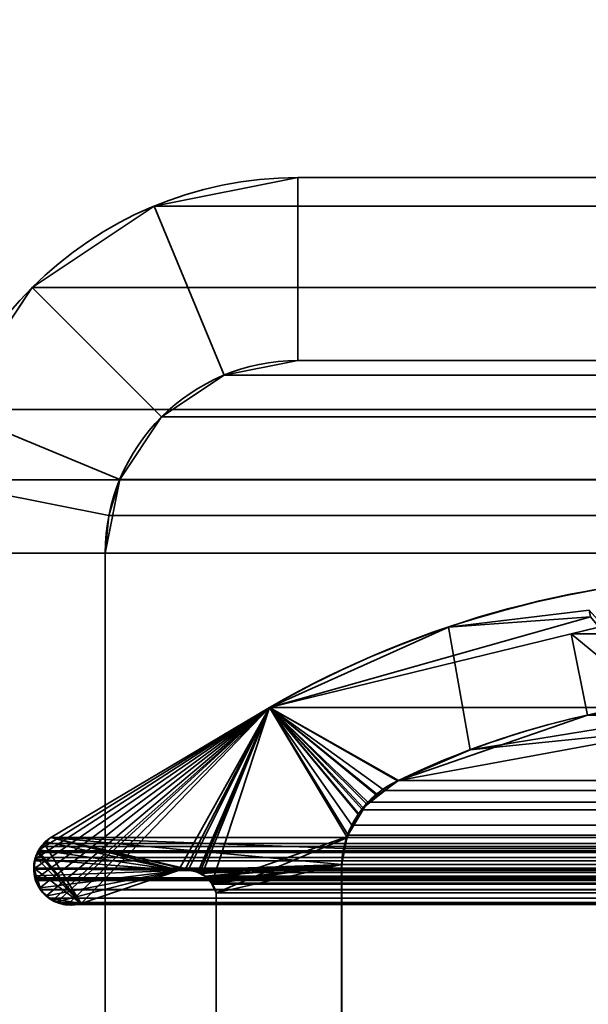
# Model space of a CAD drawing. Header units: millimetres. Extents: x -603 to 3703, y -115 to 193.
# Tile 485 of 656: x 2486.3 to 2490.96, y 10.72 to 18.8. Entities that reach past the tile are written whole.
import ezdxf

# ---------------------------------------------------------------- set-up
doc = ezdxf.new("R2010")
doc.units = ezdxf.units.MM
doc.layers.add('151', color=7, linetype='Continuous', true_color=0xffffff)

# ---------------------------------------------------------------- blocks, each defined once
blk = doc.blocks.new('UG_SURFACE_003')
at = {"layer": '151', "color": 252, "linetype": 'Continuous', "lineweight": 35}
for points in [[(3703.0001, -18, 2212.25), (3703.0001, 174.4, 2212.25), (2296.9999, 174.4, 2212.25), (2296.9999, -18, 2212.25)], [(2447, -18, 2062.2499), (2447, 174.4, 2062.2499), (3553, 174.4, 2062.2499), (3553, -18, 2062.2499)]]:
    blk.add_3dface(points, dxfattribs=at)
blk = doc.blocks.new('UG_SURFACE_162')
at = {"layer": '151', "color": 7, "linetype": 'Continuous', "lineweight": 35}
for points in [[(2488.348, 13.1555, -7.75), (2488.348, 13.1555, 2018.9021), (2490.978, 13.897, 2016.2721)], [(2490.978, 13.897, 2016.2721), (2489.8143, 13.8135, -7.75), (2488.348, 13.1555, -7.75)], [(2490.978, 13.897, 2016.2721), (2488.348, 13.1555, 2018.9021), (2489.4049, 12.5565, 2017.8449), (2491.7383, 12.9862, 2015.5118)], [(2490.978, 13.897, 2016.2721), (2490.967, 13.9521, -7.75), (2489.8143, 13.8135, -7.75)], [(2491.7376, 13.0907, -7.75), (2489.9905, 12.8066, -7.75), (2489.8143, 13.8135, -7.75), (2490.967, 13.9521, -7.75)], [(2488.348, 13.1555, -7.75), (2489.8143, 13.8135, -7.75), (2489.9905, 12.8066, -7.75), (2489.4049, 12.5565, -7.75)], [(2488.348, 13.1555, 2018.9021), (2486.4151, 11.8302, 2020.8347), (2486.4147, 11.8249, 2020.8354), (2486.428, 11.7445, 2020.822)], [(2486.4252, 11.9111, 2020.8249), (2486.4242, 11.9091, 2020.8259), (2486.4151, 11.8302, 2020.8347), (2488.348, 13.1555, 2018.9021)], [(2488.348, 13.1555, 2018.9021), (2486.4602, 11.9877, 2020.7899), (2486.4252, 11.9111, 2020.8249)], [(2486.428, 11.7445, 2020.822), (2486.4635, 11.6737, 2020.7865), (2488.348, 13.1555, 2018.9021)], [(2486.4602, 11.9877, 2020.7899), (2488.348, 13.1555, 2018.9021), (2486.5556, 12.0875, 2020.6945), (2486.5167, 12.0506, 2020.7331)], [(2488.348, 13.1555, 2018.9021), (2486.4635, 11.6737, 2020.7865), (2486.4712, 11.6585, 2020.7787), (2486.5215, 11.6138, 2020.7283)], [(2488.348, 13.1555, 2018.9021), (2486.5215, 11.6138, 2020.7283), (2486.5675, 11.573, 2020.6826)], [(2486.5556, 12.0875, 2020.6945), (2488.348, 13.1555, 2018.9021), (2488.348, 13.1555, -7.75), (2486.5556, 12.0875, -7.75)], [(2489.0862, 12.2703, -7.75), (2488.9793, 12.0884, -7.75), (2486.5556, 12.0875, -7.75), (2488.348, 13.1555, -7.75)], [(2486.5675, 11.573, 2020.6826), (2486.5983, 11.558, 2020.6518), (2486.603, 11.5573, 2020.6468), (2488.348, 13.1555, 2018.9021)], [(2488.348, 13.1555, 2018.9021), (2486.603, 11.5573, 2020.6468), (2486.7005, 11.5442, 2020.5495)], [(2488.348, 13.1555, 2018.9021), (2486.7005, 11.5442, 2020.5495), (2486.7523, 11.5372, 2020.4978), (2486.8028, 11.5484, 2020.447)], [(2486.8028, 11.5484, 2020.447), (2487.6003, 11.8171, 2019.6495), (2488.348, 13.1555, 2018.9021)], [(2487.6003, 11.8171, 2019.6495), (2487.6561, 11.826, 2019.594), (2488.348, 13.1555, 2018.9021)], [(2488.348, 13.1555, 2018.9021), (2487.6561, 11.826, 2019.594), (2487.6809, 11.8207, 2019.5692)], [(2488.348, 13.1555, 2018.9021), (2487.6809, 11.8207, 2019.5692), (2487.7603, 11.8037, 2019.4895)], [(2487.7603, 11.8037, 2019.4895), (2487.7775, 11.8, 2019.4726), (2488.348, 13.1555, 2018.9021)], [(2488.348, 13.1555, 2018.9021), (2487.7775, 11.8, 2019.4726), (2487.7958, 11.7898, 2019.4542)], [(2487.7958, 11.7898, 2019.4542), (2487.8263, 11.7604, 2019.4237), (2487.874, 11.7145, 2019.3758), (2488.348, 13.1555, 2018.9021)], [(2488.9815, 12.0946, 2018.2683), (2488.348, 13.1555, 2018.9021), (2487.874, 11.7145, 2019.3758), (2487.8774, 11.7075, 2019.3727)], [(2488.348, 13.1555, -7.75), (2489.4049, 12.5565, -7.75), (2489.2371, 12.4344, -7.75)], [(2488.348, 13.1555, -7.75), (2489.1415, 12.3646, -7.75), (2489.0862, 12.2703, -7.75)], [(2489.2371, 12.4344, -7.75), (2489.1415, 12.3646, -7.75), (2488.348, 13.1555, -7.75)], [(2488.348, 13.1555, 2018.9021), (2489.3951, 12.552, 2017.8549), (2489.4049, 12.5565, 2017.8449)], [(2488.348, 13.1555, 2018.9021), (2489.114, 12.3326, 2018.136), (2489.2356, 12.4275, 2018.0144)], [(2489.2356, 12.4275, 2018.0144), (2489.3951, 12.552, 2017.8549), (2488.348, 13.1555, 2018.9021)], [(2488.348, 13.1555, 2018.9021), (2488.9815, 12.0946, 2018.2683), (2489.0797, 12.2708, 2018.1704)], [(2489.0797, 12.2708, 2018.1704), (2489.114, 12.3326, 2018.136), (2488.348, 13.1555, 2018.9021)], [(2489.9905, 12.8066, -7.75), (2491.7376, 13.0907, -7.75), (2491.7383, 12.9862, 2015.5118)], [(2491.7383, 12.9862, 2015.5118), (2489.4049, 12.5565, 2017.8449), (2489.9905, 12.8066, -7.75)], [(2489.4049, 12.5565, 2017.8449), (2489.4049, 12.5565, -7.75), (2489.9905, 12.8066, -7.75)], [(2489.3951, 12.552, 2017.8549), (2489.2356, 12.4275, 2018.0144), (2489.2371, 12.4344, -7.75)], [(2489.2371, 12.4344, -7.75), (2489.4049, 12.5565, -7.75), (2489.4049, 12.5565, 2017.8449)], [(2489.4049, 12.5565, 2017.8449), (2489.3951, 12.552, 2017.8549), (2489.2371, 12.4344, -7.75)], [(2489.0862, 12.2703, -7.75), (2489.1415, 12.3646, -7.75), (2489.114, 12.3326, 2018.136)], [(2489.2356, 12.4275, 2018.0144), (2489.114, 12.3326, 2018.136), (2489.1415, 12.3646, -7.75)], [(2489.1415, 12.3646, -7.75), (2489.2371, 12.4344, -7.75), (2489.2356, 12.4275, 2018.0144)], [(2489.114, 12.3326, 2018.136), (2489.0797, 12.2708, 2018.1704), (2489.0862, 12.2703, -7.75)], [(2488.9791, 12.086, -7.75), (2488.9793, 12.0884, -7.75), (2489.0797, 12.2708, 2018.1704)], [(2489.0797, 12.2708, 2018.1704), (2488.9815, 12.0946, 2018.2683), (2488.9791, 12.086, -7.75)], [(2488.9793, 12.0884, -7.75), (2489.0862, 12.2703, -7.75), (2489.0797, 12.2708, 2018.1704)], [(2486.5167, 12.0506, 2020.7331), (2486.4674, 12.0036, 2020.7827), (2486.4602, 11.9877, 2020.7899)], [(2487.6003, 11.8171, -7.75), (2486.4607, 11.9883, -7.75), (2486.4669, 12.0027, -7.75), (2486.5184, 12.052, -7.75)], [(2486.5167, 12.0506, 2020.7331), (2486.5184, 12.052, -7.75), (2486.4669, 12.0027, -7.75)], [(2486.4669, 12.0027, -7.75), (2486.4674, 12.0036, 2020.7827), (2486.5167, 12.0506, 2020.7331)], [(2486.5184, 12.052, -7.75), (2486.5167, 12.0506, 2020.7331), (2486.5556, 12.0875, 2020.6945)], [(2486.5556, 12.0875, 2020.6945), (2486.5556, 12.0875, -7.75), (2486.5184, 12.052, -7.75)], [(2486.5184, 12.052, -7.75), (2486.5556, 12.0875, -7.75), (2487.6003, 11.8171, -7.75)], [(2486.5556, 12.0875, -7.75), (2488.9793, 12.0884, -7.75), (2488.9791, 12.086, -7.75)], [(2486.5556, 12.0875, -7.75), (2487.704, 11.8235, -7.75), (2487.6816, 11.8221, -7.75)], [(2486.5556, 12.0875, -7.75), (2488.9386, 11.8663, -7.75), (2487.704, 11.8235, -7.75)], [(2487.6816, 11.8221, -7.75), (2487.6003, 11.8171, -7.75), (2486.5556, 12.0875, -7.75)], [(2488.9791, 12.086, -7.75), (2488.9386, 11.8663, -7.75), (2486.5556, 12.0875, -7.75)], [(2487.8774, 11.7075, 2019.3727), (2487.9112, 11.6334, 2019.3388), (2488.9798, 12.0856, 2018.27), (2488.9815, 12.0946, 2018.2683)], [(2488.9386, 11.8663, 2018.3115), (2488.9798, 12.0856, 2018.27), (2487.9112, 11.6334, 2019.3388)], [(2488.9386, 11.8663, -7.75), (2488.9791, 12.086, -7.75), (2488.9798, 12.0856, 2018.27)], [(2488.9798, 12.0856, 2018.27), (2488.9386, 11.8663, 2018.3115), (2488.9386, 11.8663, -7.75)], [(2488.9815, 12.0946, 2018.2683), (2488.9798, 12.0856, 2018.27), (2488.9791, 12.086, -7.75)], [(2486.428, 11.9101, -7.75), (2486.4252, 11.9111, 2020.8249), (2486.4602, 11.9877, 2020.7899)], [(2486.4602, 11.9877, 2020.7899), (2486.4607, 11.9883, -7.75), (2486.428, 11.9101, -7.75)], [(2486.428, 11.9101, -7.75), (2486.4607, 11.9883, -7.75), (2487.6003, 11.8171, -7.75)], [(2486.4607, 11.9883, -7.75), (2486.4602, 11.9877, 2020.7899), (2486.4674, 12.0036, 2020.7827)], [(2486.4674, 12.0036, 2020.7827), (2486.4669, 12.0027, -7.75), (2486.4607, 11.9883, -7.75)], [(2486.4204, 11.8303, -7.75), (2486.4151, 11.8302, 2020.8347), (2486.4242, 11.9091, 2020.8259)], [(2486.4202, 11.8916, -7.75), (2486.4242, 11.9091, 2020.8259), (2486.4252, 11.9111, 2020.8249)], [(2486.4252, 11.9111, 2020.8249), (2486.428, 11.9101, -7.75), (2486.4202, 11.8916, -7.75)], [(2486.4204, 11.8303, -7.75), (2486.4202, 11.8916, -7.75), (2486.428, 11.9101, -7.75), (2487.6003, 11.8171, -7.75)], [(2486.4242, 11.9091, 2020.8259), (2486.4202, 11.8916, -7.75), (2486.4204, 11.8303, -7.75)], [(2486.428, 11.7445, 2020.822), (2486.4147, 11.8249, 2020.8354), (2486.4204, 11.8303, -7.75)], [(2486.4147, 11.8249, 2020.8354), (2486.4151, 11.8302, 2020.8347), (2486.4204, 11.8303, -7.75)], [(2486.4204, 11.8303, -7.75), (2486.4204, 11.7742, -7.75), (2486.428, 11.7445, 2020.822)], [(2486.4204, 11.7742, -7.75), (2486.4204, 11.8303, -7.75), (2487.6003, 11.8171, -7.75)], [(2487.6003, 11.8171, -7.75), (2486.4671, 11.675, -7.75), (2486.428, 11.7445, -7.75), (2486.4204, 11.7742, -7.75)], [(2487.6003, 11.8171, -7.75), (2486.5215, 11.6109, -7.75), (2486.4888, 11.6366, -7.75), (2486.4671, 11.675, -7.75)], [(2486.6042, 11.5606, -7.75), (2486.5749, 11.5689, -7.75), (2486.5215, 11.6109, -7.75), (2487.6003, 11.8171, -7.75)], [(2486.6042, 11.5606, -7.75), (2487.6003, 11.8171, -7.75), (2486.8028, 11.5484, -7.75), (2486.6998, 11.5363, -7.75)], [(2487.6003, 11.8171, 2019.6495), (2486.8028, 11.5484, 2020.447), (2486.8028, 11.5484, -7.75), (2487.6003, 11.8171, -7.75)], [(2487.6809, 11.8207, 2019.5692), (2487.6561, 11.826, 2019.594), (2487.6003, 11.8171, -7.75)], [(2487.6561, 11.826, 2019.594), (2487.6003, 11.8171, 2019.6495), (2487.6003, 11.8171, -7.75)], [(2487.6003, 11.8171, -7.75), (2487.6816, 11.8221, -7.75), (2487.6809, 11.8207, 2019.5692)], [(2487.6809, 11.8207, 2019.5692), (2487.6816, 11.8221, -7.75), (2487.704, 11.8235, -7.75)], [(2487.7603, 11.8037, 2019.4895), (2487.6809, 11.8207, 2019.5692), (2487.704, 11.8235, -7.75)], [(2487.7594, 11.8038, -7.75), (2487.704, 11.8235, -7.75), (2488.9386, 11.8663, -7.75)], [(2487.704, 11.8235, -7.75), (2487.7594, 11.8038, -7.75), (2487.7603, 11.8037, 2019.4895)], [(2488.9386, 11.8663, -7.75), (2487.7913, 11.7925, -7.75), (2487.7594, 11.8038, -7.75)], [(2487.7958, 11.7898, 2019.4542), (2487.7594, 11.8038, -7.75), (2487.7913, 11.7925, -7.75)], [(2487.7958, 11.7898, 2019.4542), (2487.7775, 11.8, 2019.4726), (2487.7594, 11.8038, -7.75)], [(2487.7775, 11.8, 2019.4726), (2487.7603, 11.8037, 2019.4895), (2487.7594, 11.8038, -7.75)], [(2487.8254, 11.7618, -7.75), (2487.7913, 11.7925, -7.75), (2488.9386, 11.8663, -7.75)], [(2487.7913, 11.7925, -7.75), (2487.8254, 11.7618, -7.75), (2487.8263, 11.7604, 2019.4237)], [(2487.8263, 11.7604, 2019.4237), (2487.7958, 11.7898, 2019.4542), (2487.7913, 11.7925, -7.75)], [(2488.9386, 11.8663, -7.75), (2487.8674, 11.724, -7.75), (2487.8254, 11.7618, -7.75)], [(2488.9386, 11.8663, -7.75), (2487.9112, 11.6334, -7.75), (2487.8757, 11.7071, -7.75), (2487.8674, 11.724, -7.75)], [(2488.9386, 11.8663, -7.75), (2488.9386, 6.7187, -7.75), (2487.9112, 7.3541, -7.75), (2487.9112, 11.6334, -7.75)], [(2488.9386, 6.7187, 2018.3115), (2488.9386, 11.8663, 2018.3115), (2487.9112, 11.6334, 2019.3388), (2487.9112, 7.3541, 2019.3388)], [(2488.9386, 6.7187, -7.75), (2488.9386, 11.8663, -7.75), (2488.9386, 11.8663, 2018.3115), (2488.9386, 6.7187, 2018.3115)], [(2486.4204, 11.7742, -7.75), (2486.428, 11.7445, -7.75), (2486.428, 11.7445, 2020.822)], [(2486.428, 11.7445, -7.75), (2486.4671, 11.675, -7.75), (2486.4635, 11.6737, 2020.7865)], [(2486.4635, 11.6737, 2020.7865), (2486.428, 11.7445, 2020.822), (2486.428, 11.7445, -7.75)], [(2487.874, 11.7145, 2019.3758), (2487.8254, 11.7618, -7.75), (2487.8674, 11.724, -7.75)], [(2487.874, 11.7145, 2019.3758), (2487.8263, 11.7604, 2019.4237), (2487.8254, 11.7618, -7.75)], [(2487.8674, 11.724, -7.75), (2487.8757, 11.7071, -7.75), (2487.8774, 11.7075, 2019.3727)], [(2487.8774, 11.7075, 2019.3727), (2487.874, 11.7145, 2019.3758), (2487.8674, 11.724, -7.75)], [(2486.4712, 11.6585, 2020.7787), (2486.4635, 11.6737, 2020.7865), (2486.4671, 11.675, -7.75)], [(2486.4671, 11.675, -7.75), (2486.4888, 11.6366, -7.75), (2486.4712, 11.6585, 2020.7787)], [(2486.5215, 11.6138, 2020.7283), (2486.4712, 11.6585, 2020.7787), (2486.4888, 11.6366, -7.75)], [(2486.4888, 11.6366, -7.75), (2486.5215, 11.6109, -7.75), (2486.5215, 11.6138, 2020.7283)], [(2487.9112, 11.6334, 2019.3388), (2487.8774, 11.7075, 2019.3727), (2487.8757, 11.7071, -7.75)], [(2487.8757, 11.7071, -7.75), (2487.9112, 11.6334, -7.75), (2487.9112, 11.6334, 2019.3388)], [(2487.9112, 7.3541, 2019.3388), (2487.9112, 11.6334, 2019.3388), (2487.9112, 11.6334, -7.75), (2487.9112, 7.3541, -7.75)], [(2486.5675, 11.573, 2020.6826), (2486.5215, 11.6138, 2020.7283), (2486.5215, 11.6109, -7.75)], [(2486.5215, 11.6109, -7.75), (2486.5749, 11.5689, -7.75), (2486.5675, 11.573, 2020.6826)], [(2486.5983, 11.558, 2020.6518), (2486.5675, 11.573, 2020.6826), (2486.5749, 11.5689, -7.75)], [(2486.5749, 11.5689, -7.75), (2486.6042, 11.5606, -7.75), (2486.603, 11.5573, 2020.6468)], [(2486.603, 11.5573, 2020.6468), (2486.5983, 11.558, 2020.6518), (2486.5749, 11.5689, -7.75)], [(2486.7005, 11.5442, 2020.5495), (2486.603, 11.5573, 2020.6468), (2486.6042, 11.5606, -7.75)], [(2486.6042, 11.5606, -7.75), (2486.6929, 11.5355, -7.75), (2486.7005, 11.5442, 2020.5495)], [(2486.6998, 11.5363, -7.75), (2486.6929, 11.5355, -7.75), (2486.6042, 11.5606, -7.75)], [(2486.6998, 11.5363, -7.75), (2486.8028, 11.5484, -7.75), (2486.8028, 11.5484, 2020.447)], [(2486.8028, 11.5484, 2020.447), (2486.7523, 11.5372, 2020.4978), (2486.6998, 11.5363, -7.75)], [(2486.6929, 11.5355, -7.75), (2486.6998, 11.5363, -7.75), (2486.7005, 11.5442, 2020.5495)], [(2486.7523, 11.5372, 2020.4978), (2486.7005, 11.5442, 2020.5495), (2486.6998, 11.5363, -7.75)]]:
    blk.add_3dface(points, dxfattribs=at)
blk = doc.blocks.new('UG_SURFACE_163')
at = {"layer": '151', "color": 7, "linetype": 'Continuous', "lineweight": 35}
for points in [[(2490.819, 13.7578, 2016.4311), (2492.7814, 14.2362, 2014.4687), (2492.4994, 13.2561, 2014.7505), (2491.5509, 13.1549, 2015.6991)], [(2490.819, 13.7578, 2016.4311), (3509.1968, 13.8666, 2016.4468), (3507.2186, 14.2362, 2014.4687)], [(2492.7814, 14.2362, 2014.4687), (2490.819, 13.7578, 2016.4311), (3507.2186, 14.2362, 2014.4687)], [(2488.348, 13.1555, 2018.9021), (3510.85, 13.5578, 2018.1), (3509.1968, 13.8666, 2016.4468)], [(3509.1968, 13.8666, 2016.4468), (2490.819, 13.7578, 2016.4311), (2488.348, 13.1555, 2018.9021)], [(2490.9525, 13.0911, 2016.2973), (2489.4049, 12.5565, 2017.8449), (2488.348, 13.1555, 2018.9021), (2490.819, 13.7578, 2016.4311)], [(2491.5509, 13.1549, 2015.6991), (2490.9525, 13.0911, 2016.2973), (2490.819, 13.7578, 2016.4311)], [(2488.348, 13.1555, 2018.9021), (3511.652, 13.1555, 2018.9021), (3510.85, 13.5578, 2018.1)], [(2488.9927, 12.1064, 2018.2574), (2488.9548, 11.9977, 2018.2953), (2486.5556, 12.0875, 2020.6945), (2488.348, 13.1555, 2018.9021)], [(3513.4444, 12.0875, 2020.6945), (3511.652, 13.1555, 2018.9021), (2488.348, 13.1555, 2018.9021), (2486.5556, 12.0875, 2020.6945)], [(2488.348, 13.1555, 2018.9021), (2489.022, 12.19, 2018.2281), (2488.9927, 12.1064, 2018.2574)], [(2488.348, 13.1555, 2018.9021), (2489.4049, 12.5565, 2017.8449), (2489.29, 12.4747, 2017.9601)], [(2488.348, 13.1555, 2018.9021), (2489.1529, 12.3772, 2018.0972), (2489.11, 12.3158, 2018.1401)], [(2489.11, 12.3158, 2018.1401), (2489.022, 12.19, 2018.2281), (2488.348, 13.1555, 2018.9021)], [(2489.29, 12.4747, 2017.9601), (2489.1529, 12.3772, 2018.0972), (2488.348, 13.1555, 2018.9021)], [(3510.5951, 12.5565, 2017.8449), (2489.4049, 12.5565, 2017.8449), (2490.9525, 13.0911, 2016.2973)], [(3510.5951, 12.5565, 2017.8449), (2490.9525, 13.0911, 2016.2973), (2491.5509, 13.1549, 2015.6991)], [(2489.29, 12.4747, 2017.9601), (2489.4049, 12.5565, 2017.8449), (3510.5951, 12.5565, 2017.8449)], [(3510.5951, 12.5565, 2017.8449), (3510.7129, 12.4839, 2017.9629), (2489.29, 12.4747, 2017.9601)], [(3510.7703, 12.4486, 2018.0202), (2489.11, 12.3158, 2018.1401), (2489.1529, 12.3772, 2018.0972)], [(3510.7703, 12.4486, 2018.0202), (3510.8898, 12.3133, 2018.1398), (2489.11, 12.3158, 2018.1401)], [(2489.1529, 12.3772, 2018.0972), (2489.29, 12.4747, 2017.9601), (3510.7129, 12.4839, 2017.9629)], [(3510.7129, 12.4839, 2017.9629), (3510.7703, 12.4486, 2018.0202), (2489.1529, 12.3772, 2018.0972)], [(2489.022, 12.19, 2018.2281), (2489.11, 12.3158, 2018.1401), (3510.8898, 12.3133, 2018.1398)], [(3510.8898, 12.3133, 2018.1398), (3510.942, 12.2541, 2018.1921), (2489.022, 12.19, 2018.2281)], [(3510.942, 12.2541, 2018.1921), (2488.9927, 12.1064, 2018.2574), (2489.022, 12.19, 2018.2281)], [(3510.942, 12.2541, 2018.1921), (3511.0099, 12.1076, 2018.2598), (2488.9927, 12.1064, 2018.2574)], [(2486.4516, 11.9779, 2020.7984), (2486.4759, 12.0155, 2020.7739), (2486.501, 12.0382, 2020.7489), (2486.8028, 11.5484, 2020.447)], [(2486.501, 12.0382, 2020.7489), (2486.4759, 12.0155, 2020.7739), (3513.5329, 12.0032, 2020.7829)], [(2486.501, 12.0382, 2020.7489), (2486.5556, 12.0875, 2020.6945), (2487.6003, 11.8171, 2019.6495), (2486.8028, 11.5484, 2020.447)], [(2486.5556, 12.0875, 2020.6945), (2486.501, 12.0382, 2020.7489), (3513.4981, 12.0363, 2020.7481)], [(3513.5329, 12.0032, 2020.7829), (3513.4981, 12.0363, 2020.7481), (2486.501, 12.0382, 2020.7489)], [(2486.5556, 12.0875, 2020.6945), (2488.9386, 11.8663, 2018.3115), (2487.7167, 11.8212, 2019.5334), (2487.6871, 11.8202, 2019.563)], [(2487.6871, 11.8202, 2019.563), (2487.6144, 11.8176, 2019.6357), (2486.5556, 12.0875, 2020.6945)], [(2487.6144, 11.8176, 2019.6357), (2487.6003, 11.8171, 2019.6495), (2486.5556, 12.0875, 2020.6945)], [(2488.9548, 11.9977, 2018.2953), (2488.9386, 11.8663, 2018.3115), (2486.5556, 12.0875, 2020.6945)], [(3513.4981, 12.0363, 2020.7481), (3513.4444, 12.0875, 2020.6945), (2486.5556, 12.0875, 2020.6945)], [(2488.9548, 11.9977, 2018.2953), (2488.9927, 12.1064, 2018.2574), (3511.0099, 12.1076, 2018.2598)], [(3511.0099, 12.1076, 2018.2598), (3511.025, 12.0751, 2018.275), (2488.9548, 11.9977, 2018.2953)], [(3511.025, 12.0751, 2018.275), (3511.0614, 11.8663, 2018.3115), (2488.9548, 11.9977, 2018.2953)], [(2486.4318, 11.9257, 2020.818), (2486.4471, 11.9664, 2020.8027), (2486.8028, 11.5484, 2020.447)], [(3513.552, 11.9651, 2020.802), (2486.4471, 11.9664, 2020.8027), (2486.4318, 11.9257, 2020.818)], [(2486.4318, 11.9257, 2020.818), (3513.5691, 11.9316, 2020.8189), (3513.552, 11.9651, 2020.802)], [(2486.8028, 11.5484, 2020.447), (2486.4471, 11.9664, 2020.8027), (2486.4516, 11.9779, 2020.7984)], [(2486.4516, 11.9779, 2020.7984), (2486.4471, 11.9664, 2020.8027), (3513.552, 11.9651, 2020.802)], [(3513.552, 11.9651, 2020.802), (2486.4759, 12.0155, 2020.7739), (2486.4516, 11.9779, 2020.7984)], [(2486.4759, 12.0155, 2020.7739), (3513.552, 11.9651, 2020.802), (3513.5329, 12.0032, 2020.7829)], [(3511.0614, 11.8663, 2018.3115), (2488.9386, 11.8663, 2018.3115), (2488.9548, 11.9977, 2018.2953)], [(2486.8028, 11.5484, 2020.447), (2486.4156, 11.8382, 2020.8344), (2486.4216, 11.8984, 2020.8285), (2486.4318, 11.9257, 2020.818)], [(2486.4216, 11.8984, 2020.8285), (2486.4156, 11.8382, 2020.8344), (3513.5853, 11.846, 2020.8352)], [(2486.4318, 11.9257, 2020.818), (2486.4216, 11.8984, 2020.8285), (3513.5853, 11.846, 2020.8352)], [(2486.4318, 11.9257, 2020.818), (3513.5698, 11.9274, 2020.8199), (3513.5691, 11.9316, 2020.8189)], [(3513.5853, 11.846, 2020.8352), (3513.5698, 11.9274, 2020.8199), (2486.4318, 11.9257, 2020.818)], [(3513.5851, 11.8384, 2020.8352), (2486.4156, 11.8382, 2020.8344), (2486.4147, 11.8282, 2020.8354)], [(2486.4147, 11.8282, 2020.8354), (2486.4242, 11.7582, 2020.8259), (3513.5851, 11.8384, 2020.8352)], [(2486.4242, 11.7582, 2020.8259), (2486.4147, 11.8282, 2020.8354), (2486.4156, 11.8382, 2020.8344), (2486.4323, 11.736, 2020.8178)], [(2486.4156, 11.8382, 2020.8344), (3513.5851, 11.8384, 2020.8352), (3513.5853, 11.846, 2020.8352)], [(2486.4156, 11.8382, 2020.8344), (2486.4726, 11.6582, 2020.7775), (2486.4688, 11.662, 2020.7813), (2486.4323, 11.736, 2020.8178)], [(2486.4156, 11.8382, 2020.8344), (2486.8028, 11.5484, 2020.447), (2486.5391, 11.5917, 2020.7109), (2486.4726, 11.6582, 2020.7775)], [(3513.5844, 11.8085, 2020.8344), (3513.5851, 11.8384, 2020.8352), (2486.4242, 11.7582, 2020.8259)], [(3513.5844, 11.8085, 2020.8344), (2486.4242, 11.7582, 2020.8259), (2486.428, 11.7445, 2020.822)], [(2486.428, 11.7445, 2020.822), (3513.572, 11.7445, 2020.822), (3513.5844, 11.8085, 2020.8344)], [(3512.3997, 11.8171, 2019.6495), (3513.1972, 11.5484, 2020.447), (2486.8028, 11.5484, 2020.447), (2487.6003, 11.8171, 2019.6495)], [(3512.3997, 11.8171, 2019.6495), (2487.6003, 11.8171, 2019.6495), (2487.6144, 11.8176, 2019.6357)], [(3512.3248, 11.8261, 2019.5749), (2487.6144, 11.8176, 2019.6357), (2487.6871, 11.8202, 2019.563)], [(3512.3248, 11.8261, 2019.5749), (3512.3856, 11.8188, 2019.6354), (2487.6144, 11.8176, 2019.6357)], [(2487.6144, 11.8176, 2019.6357), (3512.3856, 11.8188, 2019.6354), (3512.3997, 11.8171, 2019.6495)], [(2487.6871, 11.8202, 2019.563), (3512.3134, 11.8226, 2019.5634), (3512.3248, 11.8261, 2019.5749)], [(3512.3134, 11.8226, 2019.5634), (2487.6871, 11.8202, 2019.563), (2487.7167, 11.8212, 2019.5334)], [(2487.7601, 11.8, 2019.4898), (2487.7167, 11.8212, 2019.5334), (2488.9386, 11.8663, 2018.3115)], [(2487.7167, 11.8212, 2019.5334), (3512.2392, 11.7994, 2019.4893), (3512.3134, 11.8226, 2019.5634)], [(2487.7167, 11.8212, 2019.5334), (2487.7601, 11.8, 2019.4898), (3512.2392, 11.7994, 2019.4893)], [(2487.8185, 11.7716, 2019.4316), (2487.7601, 11.8, 2019.4898), (2488.9386, 11.8663, 2018.3115)], [(3512.1996, 11.787, 2019.4497), (2487.7601, 11.8, 2019.4898), (2487.8185, 11.7716, 2019.4316)], [(3512.1996, 11.787, 2019.4497), (3512.2392, 11.7994, 2019.4893), (2487.7601, 11.8, 2019.4898)], [(2488.9386, 11.8663, 2018.3115), (2487.8263, 11.7677, 2019.4235), (2487.8185, 11.7716, 2019.4316)], [(2487.8731, 11.7134, 2019.3768), (2487.8263, 11.7677, 2019.4235), (2488.9386, 11.8663, 2018.3115)], [(2488.9386, 11.8663, 2018.3115), (2487.88, 11.7055, 2019.3701), (2487.8731, 11.7134, 2019.3768)], [(2488.9386, 11.8663, 2018.3115), (2487.9112, 11.6334, 2019.3388), (2487.88, 11.7055, 2019.3701)], [(2487.9112, 7.3541, 2019.3388), (2487.9112, 11.6334, 2019.3388), (2488.9386, 11.8663, 2018.3115), (2488.9386, 6.7187, 2018.3115)], [(2488.9386, 6.7187, 2018.3115), (2488.9386, 11.8663, 2018.3115), (3511.0614, 11.8663, 2018.3115), (3511.0614, 6.7187, 2018.3115)], [(2486.4323, 11.736, 2020.8178), (2486.428, 11.7445, 2020.822), (2486.4242, 11.7582, 2020.8259)], [(2486.4323, 11.736, 2020.8178), (3513.5677, 11.736, 2020.8178), (3513.572, 11.7445, 2020.822), (2486.428, 11.7445, 2020.822)], [(3513.5312, 11.662, 2020.7813), (2486.4323, 11.736, 2020.8178), (2486.4688, 11.662, 2020.7813)], [(3513.5312, 11.662, 2020.7813), (3513.5677, 11.736, 2020.8178), (2486.4323, 11.736, 2020.8178)], [(2487.8185, 11.7716, 2019.4316), (3512.183, 11.7698, 2019.4328), (3512.1996, 11.787, 2019.4497)], [(3512.183, 11.7698, 2019.4328), (2487.8185, 11.7716, 2019.4316), (2487.8263, 11.7677, 2019.4235)], [(2487.8263, 11.7677, 2019.4235), (3512.1269, 11.713, 2019.377), (3512.183, 11.7698, 2019.4328)], [(2487.8263, 11.7677, 2019.4235), (2487.8731, 11.7134, 2019.3768), (3512.1269, 11.713, 2019.377)], [(3512.1212, 11.7072, 2019.371), (2487.8731, 11.7134, 2019.3768), (2487.88, 11.7055, 2019.3701)], [(3512.1212, 11.7072, 2019.371), (3512.1269, 11.713, 2019.377), (2487.8731, 11.7134, 2019.3768)], [(2486.4688, 11.662, 2020.7813), (2486.4726, 11.6582, 2020.7775), (3513.5274, 11.6582, 2020.7775), (3513.5312, 11.662, 2020.7813)], [(3513.5274, 11.6582, 2020.7775), (2486.4726, 11.6582, 2020.7775), (2486.5391, 11.5917, 2020.7109)], [(2486.5391, 11.5917, 2020.7109), (3513.4611, 11.5914, 2020.7109), (3513.5274, 11.6582, 2020.7775)], [(2487.88, 11.7055, 2019.3701), (3512.0888, 11.6334, 2019.3388), (3512.1212, 11.7072, 2019.371)], [(2487.88, 11.7055, 2019.3701), (2487.9112, 11.6334, 2019.3388), (3512.0888, 11.6334, 2019.3388)], [(3512.0888, 7.3541, 2019.3388), (3512.0888, 11.6334, 2019.3388), (2487.9112, 11.6334, 2019.3388), (2487.9112, 7.3541, 2019.3388)], [(2486.6219, 11.5553, 2020.6282), (2486.541, 11.5896, 2020.7088), (2486.5391, 11.5917, 2020.7109), (2486.8028, 11.5484, 2020.447)], [(3513.4602, 11.5905, 2020.71), (2486.5391, 11.5917, 2020.7109), (2486.541, 11.5896, 2020.7088)], [(3513.4602, 11.5905, 2020.71), (3513.4611, 11.5914, 2020.7109), (2486.5391, 11.5917, 2020.7109)], [(3513.4602, 11.5905, 2020.71), (2486.541, 11.5896, 2020.7088), (2486.6219, 11.5553, 2020.6282)], [(2486.6219, 11.5553, 2020.6282), (3513.3781, 11.5549, 2020.6282), (3513.4602, 11.5905, 2020.71)], [(2486.6219, 11.5553, 2020.6282), (2486.8028, 11.5484, 2020.447), (2486.7828, 11.5429, 2020.467), (2486.7089, 11.5412, 2020.5412)], [(2486.7089, 11.5412, 2020.5412), (2486.6581, 11.54, 2020.592), (2486.6219, 11.5553, 2020.6282)], [(3513.3781, 11.5549, 2020.6282), (2486.6219, 11.5553, 2020.6282), (2486.6581, 11.54, 2020.592)], [(3513.3457, 11.5407, 2020.5958), (3513.3781, 11.5549, 2020.6282), (2486.6581, 11.54, 2020.592)], [(2486.7828, 11.5429, 2020.467), (3513.1972, 11.5484, 2020.447), (3513.2914, 11.5435, 2020.5412)], [(2486.7828, 11.5429, 2020.467), (2486.8028, 11.5484, 2020.447), (3513.1972, 11.5484, 2020.447)], [(3513.3457, 11.5407, 2020.5958), (2486.6581, 11.54, 2020.592), (2486.7089, 11.5412, 2020.5412)], [(2486.7089, 11.5412, 2020.5412), (3513.2914, 11.5435, 2020.5412), (3513.3457, 11.5407, 2020.5958)], [(3513.2914, 11.5435, 2020.5412), (2486.7089, 11.5412, 2020.5412), (2486.7828, 11.5429, 2020.467)]]:
    blk.add_3dface(points, dxfattribs=at)
blk = doc.blocks.new('UG_SURFACE_165')
at = {"layer": '151', "color": 252, "linetype": 'Continuous', "lineweight": 35}
for points in [[(2488.58, 17.5, 2018.6701), (2488.58, 17.5, -7.75), (2487.4012, 17.2655, -7.75), (2487.4012, 17.2655, 2019.8486)], [(2488.58, 17.5, 2018.6701), (2487.4012, 17.2655, 2019.8486), (2487.9754, 15.8797, 2019.2747), (2488.58, 16, 2018.6701)], [(2488.58, 16, -7.75), (2487.9754, 15.8797, -7.75), (2487.4012, 17.2655, -7.75), (2488.58, 17.5, -7.75)], [(2488.58, 17.5, 2018.6701), (2496.5327, 17.5, 2010.7174), (2496.5327, 17.5, -7.75), (2488.58, 17.5, -7.75)], [(2488.58, 16, 2018.6701), (2496.5327, 16, 2010.7174), (2496.5327, 17.5, 2010.7174), (2488.58, 17.5, 2018.6701)], [(2488.58, 17.5, -7.75), (2496.5327, 17.5, -7.75), (2496.5327, 16, -7.75), (2488.58, 16, -7.75)], [(2487.4012, 17.2655, 2019.8486), (2487.4012, 17.2655, -7.75), (2486.402, 16.5979, -7.75), (2486.402, 16.5979, 2020.8478)], [(2487.4012, 17.2655, 2019.8486), (2486.402, 16.5979, 2020.8478), (2487.4628, 15.5372, 2019.7873), (2487.9754, 15.8797, 2019.2747)], [(2487.9754, 15.8797, -7.75), (2487.4628, 15.5372, -7.75), (2486.402, 16.5979, -7.75), (2487.4012, 17.2655, -7.75)], [(2486.402, 16.5979, 2020.8478), (2486.402, 16.5979, -7.75), (2485.7345, 15.5987, -7.75), (2485.7345, 15.5987, 2021.5156)], [(2487.1202, 15.0246, 2020.1297), (2487.4628, 15.5372, 2019.7873), (2486.402, 16.5979, 2020.8478), (2485.7345, 15.5987, 2021.5156)], [(2485.7345, 15.5987, -7.75), (2486.402, 16.5979, -7.75), (2487.4628, 15.5372, -7.75), (2487.1202, 15.0246, -7.75)], [(2487.9754, 15.8797, 2019.2747), (2487.9754, 15.8797, -7.75), (2488.58, 16, -7.75), (2488.58, 16, 2018.6701)], [(2488.58, 16, 2018.6701), (2488.58, 16, -7.75), (2496.5327, 16, -7.75), (2496.5327, 16, 2010.7174)], [(2487.4628, 15.5372, 2019.7873), (2487.4628, 15.5372, -7.75), (2487.9754, 15.8797, -7.75), (2487.9754, 15.8797, 2019.2747)], [(2485.5001, 14.42, -7.75), (2485.7345, 15.5987, -7.75), (2487.1202, 15.0246, -7.75), (2487, 14.42, -7.75)], [(2487.0303, 14.7282, 2020.2196), (2487.1202, 15.0246, 2020.1297), (2485.7345, 15.5987, 2021.5156), (2485.5592, 15.0209, 2021.6908)], [(2487.1202, 15.0246, 2020.1297), (2487.1202, 15.0246, -7.75), (2487.4628, 15.5372, -7.75), (2487.4628, 15.5372, 2019.7873)], [(2487, 14.42, 2020.2501), (2487.0303, 14.7282, 2020.2196), (2485.5592, 15.0209, 2021.6908), (2485.5001, 14.42, 2021.75)], [(2487, 14.42, -7.75), (2487.1202, 15.0246, -7.75), (2487.1202, 15.0246, 2020.1297)], [(2487.1202, 15.0246, 2020.1297), (2487.0303, 14.7282, 2020.2196), (2487, 14.42, -7.75)], [(2487.0303, 14.7282, 2020.2196), (2487, 14.42, 2020.2501), (2487, 14.42, -7.75)], [(2487, -29.92, 2020.2501), (2487, 14.42, 2020.2501), (2485.5001, 14.42, 2021.75), (2485.5001, -29.92, 2021.75)], [(2485.5001, -29.92, -7.75), (2485.5001, 14.42, -7.75), (2487, 14.42, -7.75), (2487, -29.92, -7.75)], [(2487, -29.92, 2020.2501), (2487, -29.92, -7.75), (2487, 14.42, -7.75), (2487, 14.42, 2020.2501)]]:
    blk.add_3dface(points, dxfattribs=at)
blk = doc.blocks.new('UG_SURFACE_166')
at = {"layer": '151', "color": 252, "linetype": 'Continuous', "lineweight": 35}
for points in [[(2488.58, 17.5, 2018.6701), (2488.58, 17.5, -7.75), (2487.4012, 17.2655, -7.75), (2487.4012, 17.2655, 2019.8486)], [(2488.58, 17.5, 2018.6701), (2487.4012, 17.2655, 2019.8486), (2487.9754, 15.8797, 2019.2747), (2488.58, 16, 2018.6701)], [(2488.58, 16, -7.75), (2487.9754, 15.8797, -7.75), (2487.4012, 17.2655, -7.75), (2488.58, 17.5, -7.75)], [(2488.58, 17.5, 2018.6701), (2496.5327, 17.5, 2010.7174), (2496.5327, 17.5, -7.75), (2488.58, 17.5, -7.75)], [(2488.58, 16, 2018.6701), (2496.5327, 16, 2010.7174), (2496.5327, 17.5, 2010.7174), (2488.58, 17.5, 2018.6701)], [(2488.58, 17.5, -7.75), (2496.5327, 17.5, -7.75), (2496.5327, 16, -7.75), (2488.58, 16, -7.75)], [(2487.4012, 17.2655, 2019.8486), (2487.4012, 17.2655, -7.75), (2486.402, 16.5979, -7.75), (2486.402, 16.5979, 2020.8478)], [(2487.4012, 17.2655, 2019.8486), (2486.402, 16.5979, 2020.8478), (2487.4628, 15.5372, 2019.7873), (2487.9754, 15.8797, 2019.2747)], [(2487.9754, 15.8797, -7.75), (2487.4628, 15.5372, -7.75), (2486.402, 16.5979, -7.75), (2487.4012, 17.2655, -7.75)], [(2486.402, 16.5979, 2020.8478), (2486.402, 16.5979, -7.75), (2485.7345, 15.5987, -7.75), (2485.7345, 15.5987, 2021.5156)], [(2487.1202, 15.0246, 2020.1297), (2487.4628, 15.5372, 2019.7873), (2486.402, 16.5979, 2020.8478), (2485.7345, 15.5987, 2021.5156)], [(2485.7345, 15.5987, -7.75), (2486.402, 16.5979, -7.75), (2487.4628, 15.5372, -7.75), (2487.1202, 15.0246, -7.75)], [(2487.9754, 15.8797, 2019.2747), (2487.9754, 15.8797, -7.75), (2488.58, 16, -7.75), (2488.58, 16, 2018.6701)], [(2488.58, 16, 2018.6701), (2488.58, 16, -7.75), (2496.5327, 16, -7.75), (2496.5327, 16, 2010.7174)], [(2487.4628, 15.5372, 2019.7873), (2487.4628, 15.5372, -7.75), (2487.9754, 15.8797, -7.75), (2487.9754, 15.8797, 2019.2747)], [(2485.5001, 14.42, -7.75), (2485.7345, 15.5987, -7.75), (2487.1202, 15.0246, -7.75), (2487, 14.42, -7.75)], [(2487.0303, 14.7282, 2020.2196), (2487.1202, 15.0246, 2020.1297), (2485.7345, 15.5987, 2021.5156), (2485.5592, 15.0209, 2021.6908)], [(2487.1202, 15.0246, 2020.1297), (2487.1202, 15.0246, -7.75), (2487.4628, 15.5372, -7.75), (2487.4628, 15.5372, 2019.7873)], [(2487, 14.42, 2020.2501), (2487.0303, 14.7282, 2020.2196), (2485.5592, 15.0209, 2021.6908), (2485.5001, 14.42, 2021.75)], [(2487, 14.42, -7.75), (2487.1202, 15.0246, -7.75), (2487.1202, 15.0246, 2020.1297)], [(2487.1202, 15.0246, 2020.1297), (2487.0303, 14.7282, 2020.2196), (2487, 14.42, -7.75)], [(2487.0303, 14.7282, 2020.2196), (2487, 14.42, 2020.2501), (2487, 14.42, -7.75)], [(2487, -29.92, 2020.2501), (2487, 14.42, 2020.2501), (2485.5001, 14.42, 2021.75), (2485.5001, -29.92, 2021.75)], [(2485.5001, -29.92, -7.75), (2485.5001, 14.42, -7.75), (2487, 14.42, -7.75), (2487, -29.92, -7.75)], [(2487, -29.92, 2020.2501), (2487, -29.92, -7.75), (2487, 14.42, -7.75), (2487, 14.42, 2020.2501)]]:
    blk.add_3dface(points, dxfattribs=at)
blk = doc.blocks.new('UG_SURFACE_167')
at = {"layer": '151', "color": 252, "linetype": 'Continuous', "lineweight": 35}
for points in [[(3511.42, 17.5, 2018.6701), (2488.58, 17.5, 2018.6701), (2487.4012, 17.2655, 2019.8486), (3512.5988, 17.2655, 2019.8486)], [(2488.58, 16, 2018.6701), (2487.9754, 15.8797, 2019.2747), (2487.4012, 17.2655, 2019.8486), (2488.58, 17.5, 2018.6701)], [(2488.58, 17.5, 2018.6701), (3511.42, 17.5, 2018.6701), (3503.4673, 17.5, 2010.7174), (2496.5327, 17.5, 2010.7174)], [(2488.58, 17.5, 2018.6701), (2496.5327, 17.5, 2010.7174), (2496.5327, 16, 2010.7174), (2488.58, 16, 2018.6701)], [(3512.5988, 17.2655, 2019.8486), (2487.4012, 17.2655, 2019.8486), (2486.402, 16.5979, 2020.8478), (3513.598, 16.5979, 2020.8478)], [(2487.9754, 15.8797, 2019.2747), (2487.4628, 15.5372, 2019.7873), (2486.402, 16.5979, 2020.8478), (2487.4012, 17.2655, 2019.8486)], [(3513.598, 16.5979, 2020.8478), (2486.402, 16.5979, 2020.8478), (2485.7345, 15.5987, 2021.5156), (3514.2655, 15.5987, 2021.5156)], [(2485.7345, 15.5987, 2021.5156), (2486.402, 16.5979, 2020.8478), (2487.4628, 15.5372, 2019.7873), (2487.1202, 15.0246, 2020.1297)], [(3512.0246, 15.8797, 2019.2747), (2487.9754, 15.8797, 2019.2747), (2488.58, 16, 2018.6701), (3511.42, 16, 2018.6701)], [(2488.58, 16, 2018.6701), (2496.5327, 16, 2010.7174), (3503.4673, 16, 2010.7174), (3511.42, 16, 2018.6701)], [(3512.5372, 15.5372, 2019.7873), (2487.4628, 15.5372, 2019.7873), (2487.9754, 15.8797, 2019.2747), (3512.0246, 15.8797, 2019.2747)], [(3514.4408, 15.0209, 2021.6908), (3514.2655, 15.5987, 2021.5156), (2485.7345, 15.5987, 2021.5156), (2485.5592, 15.0209, 2021.6908)], [(2485.5592, 15.0209, 2021.6908), (2485.7345, 15.5987, 2021.5156), (2487.1202, 15.0246, 2020.1297), (2487.0303, 14.7282, 2020.2196)], [(3512.8798, 15.0246, 2020.1297), (2487.1202, 15.0246, 2020.1297), (2487.4628, 15.5372, 2019.7873), (3512.5372, 15.5372, 2019.7873)], [(2485.5001, 14.42, 2021.75), (3514.4999, 14.42, 2021.75), (3514.4408, 15.0209, 2021.6908)], [(2485.5592, 15.0209, 2021.6908), (2485.5001, 14.42, 2021.75), (3514.4408, 15.0209, 2021.6908)], [(2485.5001, 14.42, 2021.75), (2485.5592, 15.0209, 2021.6908), (2487.0303, 14.7282, 2020.2196), (2487, 14.42, 2020.2501)], [(2487.0303, 14.7282, 2020.2196), (2487.1202, 15.0246, 2020.1297), (3512.8798, 15.0246, 2020.1297), (3512.9697, 14.7282, 2020.2196)], [(3513, 14.42, 2020.2501), (2487, 14.42, 2020.2501), (2487.0303, 14.7282, 2020.2196)], [(3512.9697, 14.7282, 2020.2196), (3513, 14.42, 2020.2501), (2487.0303, 14.7282, 2020.2196)], [(2485.5001, -29.92, 2021.75), (3514.4999, -29.92, 2021.75), (3514.4999, 14.42, 2021.75), (2485.5001, 14.42, 2021.75)], [(2485.5001, -29.92, 2021.75), (2485.5001, 14.42, 2021.75), (2487, 14.42, 2020.2501), (2487, -29.92, 2020.2501)], [(2487, -29.92, 2020.2501), (2487, 14.42, 2020.2501), (3513, 14.42, 2020.2501), (3513, -29.92, 2020.2501)]]:
    blk.add_3dface(points, dxfattribs=at)

msp = doc.modelspace()

# ---------------------------------------------------------------- linework, layer by layer
at = {"layer": '151', "color": 252, "linetype": 'Continuous', "lineweight": 35, "true_color": 0x939598}
for p, q in [((2496.5327, 17.5, -7.75), (2488.58, 17.5, -7.75)), ((2496.5327, 17.5, -7.75), (2488.58, 17.5, -7.75)), ((2488.58, 17.5, 2018.67), (2488.58, 17.5, -7.75)), ((2488.58, 17.5, 2018.67), (2496.5327, 17.5, 2010.7173)), ((2488.58, 17.5, 2018.67), (2488.58, 17.5, -7.75)), ((2488.58, 17.5, 2018.67), (2496.5327, 17.5, 2010.7173)), ((3511.42, 17.5, 2018.67), (2488.58, 17.5, 2018.67)), ((2488.58, 17.5, 2018.67), (2496.5327, 17.5, 2010.7173)), ((2488.58, 16, 2018.67), (2488.58, 16, -7.75)), ((2488.58, 16, 2018.67), (2496.5327, 16, 2010.7173)), ((2488.58, 16, 2018.67), (2488.58, 16, -7.75)), ((2488.58, 16, 2018.67), (2496.5327, 16, 2010.7173)), ((2496.5327, 16, -7.75), (2488.58, 16, -7.75)), ((3511.42, 16, 2018.67), (2488.58, 16, 2018.67)), ((2488.58, 16, 2018.67), (2496.5327, 16, 2010.7173)), ((2496.5327, 16, -7.75), (2488.58, 16, -7.75)), ((3514.5, 14.42, 2021.75), (2485.5, 14.42, 2021.75)), ((2487, 14.42, 2020.25), (2487, 14.42, -7.75)), ((2487, -29.92, 2020.25), (2487, 14.42, 2020.25)), ((2487, 14.42, -7.75), (2487, -29.92, -7.75)), ((2487, 14.42, -7.75), (2487, -29.92, -7.75)), ((2487, -29.92, 2020.25), (2487, 14.42, 2020.25)), ((3513, 14.42, 2020.25), (2487, 14.42, 2020.25)), ((2487, 14.42, 2020.25), (2487, 14.42, -7.75)), ((2487, -29.92, 2020.25), (2487, 14.42, 2020.25)), ((2486.5555, 12.0875, 2020.6945), (2488.348, 13.1555, 2018.902)), ((2486.5555, 12.0875, 2020.6945), (2488.348, 13.1555, 2018.902)), ((2486.5555, 12.0875, -7.75), (2488.348, 13.1555, -7.75)), ((3511.652, 13.1555, 2018.902), (2488.348, 13.1555, 2018.902)), ((2488.348, 13.1555, 2018.902), (2488.348, 13.1555, -7.75)), ((2489.405, 12.5565, -7.75), (2489.405, 12.5565, 2017.845)), ((2489.405, 12.5565, 2017.845), (3510.595, 12.5565, 2017.845)), ((3513.4445, 12.0875, 2020.6945), (2486.5555, 12.0875, 2020.6945)), ((2486.5555, 12.0875, 2020.6945), (2486.5555, 12.0875, -7.75)), ((2487.6004, 11.8171, 2019.6496), (2486.8029, 11.5484, 2020.4471)), ((2487.6004, 11.8171, 2019.6496), (2486.8029, 11.5484, 2020.4471)), ((2487.6004, 11.8171, -7.75), (2486.8029, 11.5484, -7.75)), ((3512.3996, 11.8171, 2019.6496), (2487.6004, 11.8171, 2019.6496)), ((2487.6004, 11.8171, 2019.6496), (2487.6004, 11.8171, -7.75)), ((2488.9385, 11.8663, 2018.3115), (2488.9385, 6.7187, 2018.3115)), ((2488.9385, 11.8663, -7.75), (2488.9385, 11.8663, 2018.3115)), ((2488.9385, 11.8663, 2018.3115), (2488.9385, 6.7187, 2018.3115)), ((2488.9385, 11.8663, 2018.3115), (3511.0615, 11.8663, 2018.3115)), ((2488.9385, 6.7187, -7.75), (2488.9385, 11.8663, -7.75)), ((3513.572, 11.7445, 2020.822), (2486.428, 11.7445, 2020.822)), ((2486.428, 11.7445, 2020.822), (2486.428, 11.7445, -7.75)), ((2487.9112, 7.3541, 2019.3388), (2487.9112, 11.6334, 2019.3388)), ((2487.9112, 7.3541, -7.75), (2487.9112, 11.6334, -7.75)), ((2487.9112, 7.3541, 2019.3388), (2487.9112, 11.6334, 2019.3388)), ((3512.0888, 11.6334, 2019.3388), (2487.9112, 11.6334, 2019.3388)), ((2487.9112, 11.6334, 2019.3388), (2487.9112, 11.6334, -7.75)), ((3513.1971, 11.5484, 2020.4471), (2486.8029, 11.5484, 2020.4471)), ((2486.8029, 11.5484, 2020.4471), (2486.8029, 11.5484, -7.75))]:
    msp.add_line(p, q, dxfattribs=at)
for radius in [3.08, 3.08, 1.58, 1.58]:
    msp.add_arc((2488.58, 14.42, -7.75), radius, 90, 180, dxfattribs=at)
at = {"layer": '151', "color": 252, "linetype": 'Continuous', "lineweight": 35, "true_color": 0x939598, "extrusion": (-0.707107, -6.12323e-17, -0.707107)}
for major_axis in [(-3.08, 0, 3.08), (-3.08, 0, 3.08), (-3.08, 0, 3.08), (-1.58, 0, 1.58), (-1.58, 0, 1.58), (-1.58, 0, 1.58)]:
    msp.add_ellipse((2488.58, 14.42, 2018.67), major_axis=major_axis, ratio=0.707107, start_param=0, end_param=1.570796, dxfattribs=at)
at = {"layer": '151', "color": 252, "linetype": 'Continuous', "lineweight": 35, "true_color": 0x939598}
for points in [[(2496.337, 13.2666, -7.75), (2493.8326, 14.6068, -7.75), (2490.8146, 14.5654, -7.75), (2488.348, 13.1555, -7.75)], [(2496.337, 13.2666, 2010.913), (2493.8326, 14.6068, 2013.4174), (2490.8146, 14.5654, 2016.4354), (2488.348, 13.1555, 2018.902)], [(2489.405, 12.5565, 2017.845), (2491.3533, 13.4942, 2015.8967), (2493.6234, 13.4889, 2013.6266), (2495.5678, 12.5427, 2011.6822)], [(2495.5678, 12.5427, -7.75), (2493.6234, 13.4889, -7.75), (2491.3533, 13.4942, -7.75), (2489.405, 12.5565, -7.75)], [(2489.405, 12.5565, -7.75), (2489.131, 12.4337, -7.75), (2488.9502, 12.1661, -7.75), (2488.9385, 11.8663, -7.75)], [(2488.9385, 11.8663, 2018.3115), (2488.9502, 12.1661, 2018.2998), (2489.131, 12.4337, 2018.119), (2489.405, 12.5565, 2017.845)], [(2486.5555, 12.0875, -7.75), (2486.4397, 12.0157, -7.75), (2486.3877, 11.8744, -7.75), (2486.428, 11.7445, -7.75)], [(2486.5555, 12.0875, 2020.6945), (2486.4397, 12.0157, 2020.8103), (2486.3877, 11.8744, 2020.8623), (2486.428, 11.7445, 2020.822)], [(2487.6004, 11.8171, -7.75), (2487.7342, 11.8542, -7.75), (2487.8719, 11.7757, -7.75), (2487.9112, 11.6334, -7.75)], [(2487.9112, 11.6334, 2019.3388), (2487.8719, 11.7757, 2019.3781), (2487.7342, 11.8542, 2019.5158), (2487.6004, 11.8171, 2019.6496)], [(2486.428, 11.7445, -7.75), (2486.4776, 11.587, -7.75), (2486.6454, 11.4992, -7.75), (2486.8029, 11.5484, -7.75)], [(2486.428, 11.7445, 2020.822), (2486.4776, 11.587, 2020.7724), (2486.6454, 11.4992, 2020.6046), (2486.8029, 11.5484, 2020.4471)]]:
    msp.add_open_spline(points, degree=3, dxfattribs=at)
for points, knots in [([(2496.337, 13.2666, 2010.913), (2495.052, 13.9543, 2012.198), (2493.7007, 14.26, 2013.5493), (2490.9723, 14.2249, 2016.2777), (2489.6213, 13.8833, 2017.6287), (2488.348, 13.1555, 2018.902)], [0, 0, 0, 0, 0.5, 0.5, 1, 1, 1, 1]), ([(2495.5678, 12.5427, 2011.6822), (2494.577, 13.0249, 2012.673), (2493.5345, 13.2538, 2013.7155), (2491.4398, 13.2584, 2015.8102), (2490.397, 13.034, 2016.853), (2489.405, 12.5565, 2017.845)], [0, 0, 0, 0, 0.5, 0.5, 1, 1, 1, 1]), ([(2489.405, 12.5565, 2017.845), (2489.3154, 12.5163, 2017.9346), (2489.2282, 12.4571, 2018.0218), (2489.1033, 12.3245, 2018.1467), (2489.0579, 12.2616, 2018.1921), (2488.9927, 12.1317, 2018.2573), (2488.9691, 12.0663, 2018.2809), (2488.9457, 11.9551, 2018.3043), (2488.9402, 11.9107, 2018.3098), (2488.9385, 11.8663, 2018.3115)], [0, 0, 0, 0, 0.396678, 0.396678, 0.657107, 0.657107, 0.869169, 0.869169, 1, 1, 1, 1]), ([(2486.5555, 12.0875, 2020.6945), (2486.5394, 12.0775, 2020.7106), (2486.5238, 12.0658, 2020.7262), (2486.4975, 12.0412, 2020.7525), (2486.4863, 12.029, 2020.7637), (2486.4672, 12.0039, 2020.7828), (2486.4589, 11.9914, 2020.7911), (2486.4385, 11.9542, 2020.8115), (2486.428, 11.9271, 2020.822), (2486.4191, 11.887, 2020.8309), (2486.4172, 11.8753, 2020.8328), (2486.4148, 11.8518, 2020.8352), (2486.4144, 11.84, 2020.8356), (2486.415, 11.8044, 2020.835), (2486.4184, 11.7805, 2020.8316), (2486.4254, 11.7536, 2020.8246), (2486.4267, 11.749, 2020.8233), (2486.428, 11.7445, 2020.822)], [0, 0, 0, 0, 0.171756, 0.171756, 0.308976, 0.308976, 0.426831, 0.426831, 0.636807, 0.636807, 0.719214, 0.719214, 0.800408, 0.800408, 0.966217, 0.966217, 1, 1, 1, 1]), ([(2487.6004, 11.8171, 2019.6496), (2487.6385, 11.8276, 2019.6115), (2487.6783, 11.8291, 2019.5717), (2487.755, 11.8133, 2019.495), (2487.7932, 11.7957, 2019.4568), (2487.8463, 11.751, 2019.4037), (2487.8648, 11.7301, 2019.3852), (2487.8931, 11.6842, 2019.3569), (2487.904, 11.6596, 2019.346), (2487.9112, 11.6334, 2019.3388)], [0, 0, 0, 0, 0.322138, 0.322138, 0.644766, 0.644766, 0.835344, 0.835344, 1, 1, 1, 1]), ([(2486.428, 11.7445, 2020.822), (2486.4377, 11.7139, 2020.8123), (2486.452, 11.6858, 2020.798), (2486.4895, 11.6324, 2020.7605), (2486.5146, 11.6083, 2020.7354), (2486.5775, 11.564, 2020.6725), (2486.6177, 11.5477, 2020.6323), (2486.6993, 11.5321, 2020.5507), (2486.7418, 11.5331, 2020.5082), (2486.7896, 11.5445, 2020.4604), (2486.7963, 11.5463, 2020.4537), (2486.8029, 11.5484, 2020.4471)], [0, 0, 0, 0, 0.166303, 0.166303, 0.373709, 0.373709, 0.660105, 0.660105, 0.952734, 0.952734, 1, 1, 1, 1])]:
    msp.add_open_spline(points, degree=3, knots=knots, dxfattribs=at)

# ---------------------------------------------------------------- block references
for name in ['UG_SURFACE_003', 'UG_SURFACE_165', 'UG_SURFACE_166', 'UG_SURFACE_167', 'UG_SURFACE_162', 'UG_SURFACE_163']:
    msp.add_blockref(name, (0, 0), dxfattribs=at)

doc.saveas('drawing.dxf')
